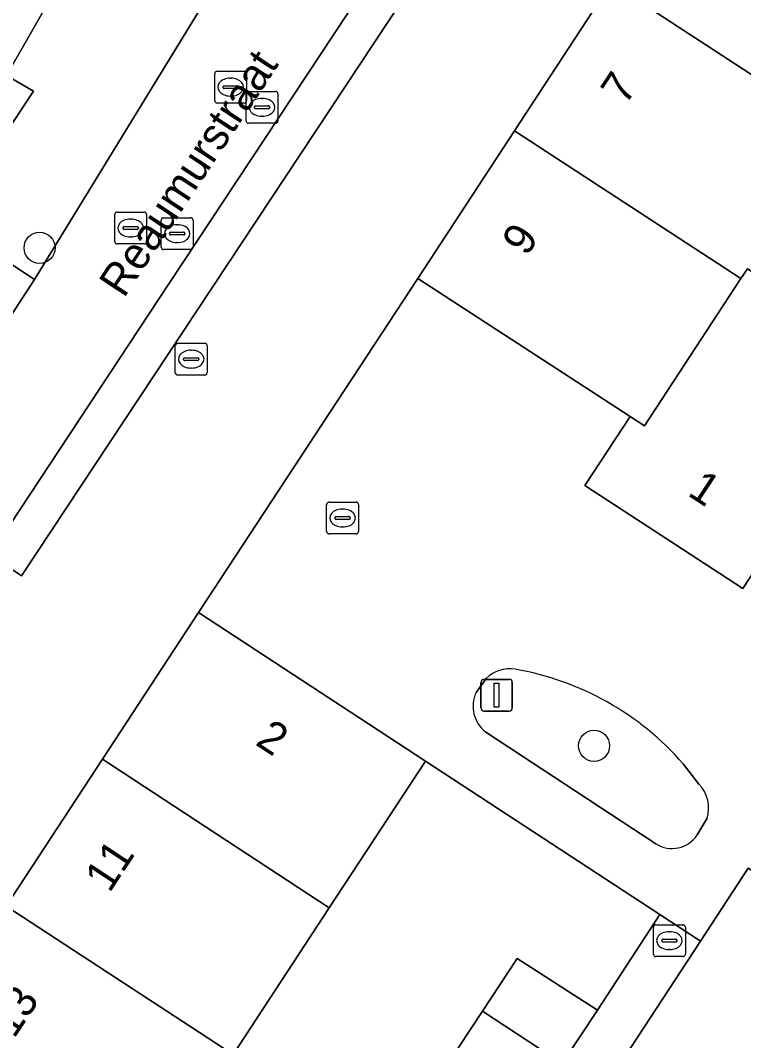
# Model space of a CAD drawing. Extents: x 159279 to 160377, y 384531 to 385888.
# Drawn here: x 159646.49 to 159669.21, y 385007.84 to 385039.9 of the extents above; entities that cross this region are included whole.
import ezdxf

# ---------------------------------------------------------------- set-up
doc = ezdxf.new("R2010")
doc.units = 0
for name, color, linetype in [('IMGEO_Boom', 7, 'Continuous'), ('IMGEO_Brandkraan', 7, 'Continuous'), ('IMGEO_Erf', 7, 'Continuous'), ('IMGEO_Groenvoorziening', 7, 'Continuous'), ('IMGEO_Hek', 7, 'Continuous'), ('IMGEO_Kolk', 7, 'Continuous'), ('IMGEO_Lichtmast', 7, 'Continuous'), ('IMGEO_Openbare_ruimte_label', 7, 'Continuous'), ('IMGEO_Pand', 7, 'Continuous'), ('IMGEO_Pand_nummerreeks', 7, 'Continuous'), ('IMGEO_Parkeervlak_open', 7, 'Continuous'), ('IMGEO_Rijbaan_lokaal_open', 7, 'Continuous'), ('IMGEO_Rioolput', 7, 'Continuous'), ('IMGEO_Voetpad_open', 7, 'Continuous')]:
    doc.layers.add(name, color=color, linetype=linetype)

msp = doc.modelspace()

# ---------------------------------------------------------------- linework, layer by layer
at = {"layer": 'IMGEO_Boom'}
for centre in [(159647.093, 385032.753), (159664.511, 385017.106)]:
    msp.add_circle(centre, 0.489, dxfattribs=at)
at = {"layer": 'IMGEO_Brandkraan'}
for p, q in [((159651.431, 385029.756), (159652.283, 385029.756)), ((159651.356, 385028.83), (159651.356, 385029.682)), ((159651.844, 385029.536), (159651.869, 385029.536)), ((159652.357, 385029.682), (159652.357, 385028.83)), ((159651.615, 385029.25), (159651.615, 385029.262)), ((159652.053, 385029.213), (159651.655, 385029.213)), ((159651.658, 385029.299), (159652.056, 385029.299)), ((159652.099, 385029.262), (159652.099, 385029.25)), ((159652.283, 385028.756), (159651.431, 385028.756)), ((159651.867, 385028.976), (159651.842, 385028.976))]:
    msp.add_line(p, q, dxfattribs=at)
for points in [[(159651.431, 385029.756), (159652.283, 385029.756)], [(159651.356, 385028.83), (159651.356, 385029.682)], [(159652.357, 385029.682), (159652.357, 385028.83)], [(159652.283, 385028.756), (159651.431, 385028.756)]]:
    msp.add_lwpolyline(points, dxfattribs=at)
for centre, radius, start, end in [((159651.433, 385029.68), 0.0765, 91.552, 178.448), ((159651.433, 385029.68), 0.0765, 91.552, 178.448), ((159652.281, 385029.68), 0.0765, 1.552, 88.448), ((159652.281, 385029.68), 0.0765, 1.552, 88.448), ((159651.655, 385029.259), 0.0403, 85.8775, 175.7526), ((159651.652, 385029.249), 0.0366, 178.938, 274.7102), ((159652.056, 385029.256), 0.043, 264.8664, 352.4533), ((159652.06, 385029.261), 0.0386, 1.7309, 96.639), ((159651.433, 385028.832), 0.0765, 181.552, 268.448), ((159651.433, 385028.832), 0.0765, 181.552, 268.448), ((159652.281, 385028.832), 0.0765, 271.552, 358.448), ((159652.281, 385028.832), 0.0765, 271.552, 358.448)]:
    msp.add_arc(centre, radius, start, end, dxfattribs=at)
for centre, major_axis, ratio, start_param, end_param in [((159651.843, 385029.256), (-0.387, 0.002), 0.722429, 4.712389, 7.853982), ((159651.868, 385029.256), (-0.39, 0.002), 0.717154, 1.570796, 4.712389)]:
    msp.add_ellipse(centre, major_axis=major_axis, ratio=ratio, start_param=start_param, end_param=end_param, dxfattribs=at)
at = {"layer": 'IMGEO_Erf'}
msp.add_lwpolyline([(159646.054, 385038.17), (159648.699, 385042.808), (159643.519, 385046.2)], dxfattribs=at)
for points in [[(159646.904, 385037.679), (159646.054, 385038.17), (159643.049, 385033.643), (159640.118, 385029.227), (159637.187, 385024.811), (159634.256, 385020.395), (159631.325, 385015.979), (159628.318, 385011.449), (159629.213, 385010.854)], [(159662.411, 385005.443), (159659.891, 385007.074), (159661.007, 385008.769), (159662.097, 385010.425), (159664.617, 385008.794), (159666.575, 385011.807), (159659.213, 385016.628), (159656.193, 385012.015), (159653.173, 385007.401), (159650.153, 385002.787), (159647.133, 384998.173), (159654.513, 384993.37), (159656.483, 384996.395), (159653.963, 384998.026), (159655.059, 384999.695), (159656.156, 385001.363), (159658.676, 384999.732)]]:
    msp.add_lwpolyline(points, close=True, dxfattribs=at)
at = {"layer": 'IMGEO_Groenvoorziening'}
for points in [[(159661.123, 385019.221), (159660.805, 385018.779)], [(159661.112, 385017.539), (159666.447, 385014.03)], [(159667.8, 385015.904), (159667.309, 385016.54)], [(159667.754, 385014.305), (159668.063, 385014.828)]]:
    msp.add_lwpolyline(points, dxfattribs=at)
for centre, radius, start, end in [((159661.858, 385018.482), 1.042, 80.5, 134.8472), ((159660.516, 385010.643), 8.996, 40.9638, 80.3114), ((159661.722, 385018.348), 1.013, 154.8364, 232.975), ((159667.039, 385015.148), 1.073, 342.6579, 44.8124), ((159666.961, 385014.832), 0.952, 237.3489, 326.4152)]:
    msp.add_arc(centre, radius, start, end, dxfattribs=at)
at = {"layer": 'IMGEO_Hek'}
for points in [[(159659.213, 385016.628), (159666.575, 385011.807)], [(159666.575, 385011.807), (159664.617, 385008.794)]]:
    msp.add_lwpolyline(points, dxfattribs=at)
at = {"layer": 'IMGEO_Kolk'}
for p, q in [((159656.111, 385023.839), (159656.111, 385024.691)), ((159656.186, 385024.765), (159657.038, 385024.765)), ((159657.112, 385024.691), (159657.112, 385023.839)), ((159656.37, 385024.259), (159656.37, 385024.271)), ((159656.413, 385024.308), (159656.811, 385024.308)), ((159656.599, 385024.545), (159656.624, 385024.545)), ((159656.854, 385024.271), (159656.854, 385024.259)), ((159656.808, 385024.222), (159656.41, 385024.222)), ((159656.622, 385023.985), (159656.597, 385023.985)), ((159657.038, 385023.765), (159656.186, 385023.765))]:
    msp.add_line(p, q, dxfattribs=at)
for points in [[(159656.111, 385023.839), (159656.111, 385024.691)], [(159656.186, 385024.765), (159657.038, 385024.765)], [(159657.112, 385024.691), (159657.112, 385023.839)], [(159657.038, 385023.765), (159656.186, 385023.765)]]:
    msp.add_lwpolyline(points, dxfattribs=at)
for centre, radius, start, end in [((159656.188, 385024.689), 0.0765, 91.552, 178.448), ((159656.188, 385024.689), 0.0765, 91.552, 178.448), ((159657.036, 385024.689), 0.0765, 1.552, 88.448), ((159657.036, 385024.689), 0.0765, 1.552, 88.448), ((159656.41, 385024.268), 0.0403, 85.8775, 175.7526), ((159656.407, 385024.258), 0.0366, 178.938, 274.7102), ((159656.811, 385024.265), 0.043, 264.8664, 352.4533), ((159656.815, 385024.27), 0.0386, 1.7309, 96.639), ((159656.188, 385023.841), 0.0765, 181.552, 268.448), ((159656.188, 385023.841), 0.0765, 181.552, 268.448), ((159657.036, 385023.841), 0.0765, 271.552, 358.448), ((159657.036, 385023.841), 0.0765, 271.552, 358.448)]:
    msp.add_arc(centre, radius, start, end, dxfattribs=at)
for centre, major_axis, ratio, start_param, end_param in [((159656.598, 385024.265), (-0.387, 0.002), 0.722429, 4.712389, 7.853982), ((159656.623, 385024.265), (-0.39, 0.002), 0.717154, 1.570796, 4.712389)]:
    msp.add_ellipse(centre, major_axis=major_axis, ratio=ratio, start_param=start_param, end_param=end_param, dxfattribs=at)
at = {"layer": 'IMGEO_Lichtmast'}
for p, q in [((159661.054, 385019.194), (159661.844, 385019.194)), ((159661.844, 385019.194), (159661.054, 385019.194)), ((159660.954, 385018.294), (159660.954, 385019.094)), ((159660.954, 385019.094), (159660.954, 385018.294)), ((159661.944, 385019.094), (159661.944, 385018.294)), ((159661.944, 385018.294), (159661.944, 385019.094)), ((159661.844, 385018.194), (159661.054, 385018.194)), ((159661.054, 385018.194), (159661.844, 385018.194))]:
    msp.add_line(p, q, dxfattribs=at)
msp.add_lwpolyline([(159661.374, 385019.069), (159661.524, 385019.069), (159661.524, 385018.319), (159661.374, 385018.319), (159661.374, 385019.069)], dxfattribs=at)
for centre, start, end in [((159661.054, 385019.094), 90, 180), ((159661.054, 385019.094), 90, 180), ((159661.844, 385019.094), 0, 90), ((159661.844, 385019.094), 360, 90), ((159661.054, 385018.294), 180, 270), ((159661.054, 385018.294), 180, 270), ((159661.844, 385018.294), 270, 0), ((159661.844, 385018.294), 270, 0)]:
    msp.add_arc(centre, 0.1, start, end, dxfattribs=at)
at = {"layer": 'IMGEO_Pand'}
for points in [[(159668.088, 385045.731), (159665.05, 385041.084), (159672.168, 385036.431), (159675.21, 385041.075)], [(159672.168, 385036.431), (159665.05, 385041.084), (159662.012, 385036.436), (159669.125, 385031.786), (159669.327, 385032.094), (159672.206, 385030.194), (159674.887, 385034.287), (159672.001, 385036.177)], [(159662.012, 385036.436), (159658.974, 385031.789), (159665.642, 385027.454), (159666.095, 385027.16), (159669.125, 385031.786)], [(159673.827, 385029.125), (159672.206, 385030.194), (159669.327, 385032.094), (159669.125, 385031.786), (159666.095, 385027.16), (159665.642, 385027.454), (159664.223, 385025.29), (159669.187, 385022.044), (159670.604, 385024.206)], [(159652.088, 385021.294), (159649.067, 385016.681), (159656.193, 385012.015), (159659.213, 385016.628)], [(159649.067, 385016.681), (159646.047, 385012.068), (159653.173, 385007.401), (159656.193, 385012.015)], [(159673.959, 385010.244), (159669.352, 385013.265), (159667.852, 385010.971), (159664.695, 385006.143), (159669.293, 385003.129)], [(159646.047, 385012.068), (159643.026, 385007.454), (159650.153, 385002.787), (159653.173, 385007.401)], [(159661.007, 385008.769), (159663.514, 385007.119), (159664.617, 385008.794), (159662.097, 385010.425)], [(159661.007, 385008.769), (159659.891, 385007.074), (159662.411, 385005.443), (159663.514, 385007.119)]]:
    msp.add_lwpolyline(points, close=True, dxfattribs=at)
at = {"layer": 'IMGEO_Parkeervlak_open'}
for points in [[(159659.378, 385044.063), (159651.154, 385031.619), (159645.527, 385023.106), (159646.52, 385022.448), (159660.387, 385043.416)], [(159644.447, 385027.972), (159646.935, 385031.761), (159645.502, 385032.699), (159642.977, 385028.925)]]:
    msp.add_lwpolyline(points, close=True, dxfattribs=at)
at = {"layer": 'IMGEO_Rijbaan_lokaal_open'}
for points in [[(159661.5, 385054.568), (159652.518, 385040.886), (159646.935, 385031.761), (159644.447, 385027.972), (159642.414, 385024.877), (159640.705, 385022.275), (159640.084, 385021.339), (159639.191, 385019.992), (159639.064, 385019.858), (159638.986, 385019.776), (159641.952, 385017.841), (159642.182, 385018.227), (159645.527, 385023.106), (159651.154, 385031.619), (159659.378, 385044.063), (159659.919, 385044.859), (159665.274, 385053.079)], [(159691.627, 385010.418), (159684.516, 385015.086), (159676.297, 385020.469), (159674.757, 385021.492), (159671.11, 385023.879), (159670.604, 385024.206), (159669.187, 385022.044), (159664.223, 385025.29), (159665.642, 385027.454), (159658.974, 385031.789), (159652.088, 385021.294), (159659.213, 385016.628), (159666.575, 385011.807), (159667.852, 385010.971), (159669.352, 385013.265), (159673.959, 385010.244), (159678.566, 385007.223)], [(159660.805, 385018.779), (159661.123, 385019.221)], [(159666.447, 385014.03), (159661.112, 385017.539)], [(159667.309, 385016.54), (159667.8, 385015.904)], [(159668.063, 385014.828), (159667.754, 385014.305)]]:
    msp.add_lwpolyline(points, dxfattribs=at)
for centre, radius, start, end in [((159661.858, 385018.482), 1.042, 80.5, 134.8472), ((159660.516, 385010.643), 8.996, 40.9638, 80.3114), ((159661.722, 385018.348), 1.013, 154.8364, 232.975), ((159667.039, 385015.148), 1.073, 342.6579, 44.8124), ((159666.961, 385014.832), 0.952, 237.3489, 326.4152)]:
    msp.add_arc(centre, radius, start, end, dxfattribs=at)
at = {"layer": 'IMGEO_Rioolput'}
for p, q in [((159652.594, 385037.379), (159652.594, 385038.231)), ((159652.669, 385038.305), (159653.521, 385038.305)), ((159653.082, 385038.085), (159653.107, 385038.085)), ((159653.595, 385038.231), (159653.595, 385037.379)), ((159652.853, 385037.799), (159652.853, 385037.811)), ((159653.291, 385037.762), (159652.893, 385037.762)), ((159652.896, 385037.848), (159653.294, 385037.848)), ((159653.337, 385037.811), (159653.337, 385037.799)), ((159653.105, 385037.525), (159653.08, 385037.525)), ((159653.579, 385036.744), (159653.579, 385037.596)), ((159653.654, 385037.67), (159654.506, 385037.67)), ((159654.067, 385037.45), (159654.092, 385037.45)), ((159654.58, 385037.596), (159654.58, 385036.744)), ((159653.521, 385037.305), (159652.669, 385037.305)), ((159653.838, 385037.164), (159653.838, 385037.176)), ((159654.276, 385037.127), (159653.878, 385037.127)), ((159653.881, 385037.213), (159654.279, 385037.213)), ((159654.322, 385037.176), (159654.322, 385037.164)), ((159654.09, 385036.89), (159654.065, 385036.89)), ((159654.506, 385036.67), (159653.654, 385036.67)), ((159649.529, 385033.877), (159650.381, 385033.877)), ((159649.454, 385032.951), (159649.454, 385033.803)), ((159649.942, 385033.657), (159649.967, 385033.657)), ((159650.455, 385033.803), (159650.455, 385032.951)), ((159650.915, 385032.775), (159650.915, 385033.627)), ((159650.99, 385033.701), (159651.842, 385033.701)), ((159651.916, 385033.627), (159651.916, 385032.775)), ((159649.713, 385033.371), (159649.713, 385033.383)), ((159650.151, 385033.334), (159649.753, 385033.334)), ((159649.756, 385033.42), (159650.154, 385033.42)), ((159650.197, 385033.383), (159650.197, 385033.371)), ((159651.217, 385033.244), (159651.615, 385033.244)), ((159651.403, 385033.481), (159651.428, 385033.481)), ((159649.965, 385033.097), (159649.94, 385033.097)), ((159651.174, 385033.195), (159651.174, 385033.207)), ((159651.612, 385033.158), (159651.214, 385033.158)), ((159651.426, 385032.921), (159651.401, 385032.921)), ((159651.658, 385033.207), (159651.658, 385033.195)), ((159650.381, 385032.877), (159649.529, 385032.877)), ((159651.842, 385032.701), (159650.99, 385032.701)), ((159666.453, 385011.483), (159667.305, 385011.483)), ((159666.378, 385010.557), (159666.378, 385011.409)), ((159666.866, 385011.263), (159666.891, 385011.263)), ((159667.379, 385011.409), (159667.379, 385010.557)), ((159666.637, 385010.977), (159666.637, 385010.989)), ((159667.075, 385010.94), (159666.677, 385010.94)), ((159666.68, 385011.026), (159667.078, 385011.026)), ((159667.121, 385010.989), (159667.121, 385010.977)), ((159667.305, 385010.483), (159666.453, 385010.483)), ((159666.889, 385010.703), (159666.864, 385010.703))]:
    msp.add_line(p, q, dxfattribs=at)
for points in [[(159652.594, 385037.379), (159652.594, 385038.231)], [(159652.669, 385038.305), (159653.521, 385038.305)], [(159653.595, 385038.231), (159653.595, 385037.379)], [(159653.579, 385036.744), (159653.579, 385037.596)], [(159653.654, 385037.67), (159654.506, 385037.67)], [(159654.58, 385037.596), (159654.58, 385036.744)], [(159653.521, 385037.305), (159652.669, 385037.305)], [(159654.506, 385036.67), (159653.654, 385036.67)], [(159649.529, 385033.877), (159650.381, 385033.877)], [(159649.454, 385032.951), (159649.454, 385033.803)], [(159650.455, 385033.803), (159650.455, 385032.951)], [(159650.915, 385032.775), (159650.915, 385033.627)], [(159650.99, 385033.701), (159651.842, 385033.701)], [(159651.916, 385033.627), (159651.916, 385032.775)], [(159650.381, 385032.877), (159649.529, 385032.877)], [(159651.842, 385032.701), (159650.99, 385032.701)], [(159666.453, 385011.483), (159667.305, 385011.483)], [(159666.378, 385010.557), (159666.378, 385011.409)], [(159667.379, 385011.409), (159667.379, 385010.557)], [(159667.305, 385010.483), (159666.453, 385010.483)]]:
    msp.add_lwpolyline(points, dxfattribs=at)
for centre, radius, start, end in [((159652.671, 385038.229), 0.0765, 91.552, 178.448), ((159652.671, 385038.229), 0.0765, 91.552, 178.448), ((159653.519, 385038.229), 0.0765, 1.552, 88.448), ((159653.519, 385038.229), 0.0765, 1.552, 88.448), ((159652.893, 385037.808), 0.0403, 85.8775, 175.7526), ((159652.89, 385037.798), 0.0366, 178.938, 274.7102), ((159653.294, 385037.805), 0.043, 264.8664, 352.4533), ((159653.298, 385037.81), 0.0386, 1.7309, 96.639), ((159653.656, 385037.594), 0.0765, 91.552, 178.448), ((159653.656, 385037.594), 0.0765, 91.552, 178.448), ((159654.504, 385037.594), 0.0765, 1.552, 88.448), ((159654.504, 385037.594), 0.0765, 1.552, 88.448), ((159652.671, 385037.381), 0.0765, 181.552, 268.448), ((159652.671, 385037.381), 0.0765, 181.552, 268.448), ((159653.519, 385037.381), 0.0765, 271.552, 358.448), ((159653.519, 385037.381), 0.0765, 271.552, 358.448), ((159653.878, 385037.173), 0.0403, 85.8775, 175.7526), ((159653.875, 385037.163), 0.0366, 178.938, 274.7102), ((159654.279, 385037.17), 0.043, 264.8664, 352.4533), ((159654.283, 385037.175), 0.0386, 1.7309, 96.639), ((159653.656, 385036.746), 0.0765, 181.552, 268.448), ((159653.656, 385036.746), 0.0765, 181.552, 268.448), ((159654.504, 385036.746), 0.0765, 271.552, 358.448), ((159654.504, 385036.746), 0.0765, 271.552, 358.448), ((159649.531, 385033.801), 0.0765, 91.552, 178.448), ((159649.531, 385033.801), 0.0765, 91.552, 178.448), ((159650.379, 385033.801), 0.0765, 1.552, 88.448), ((159650.379, 385033.801), 0.0765, 1.552, 88.448), ((159650.992, 385033.625), 0.0765, 91.552, 178.448), ((159650.992, 385033.625), 0.0765, 91.552, 178.448), ((159651.84, 385033.625), 0.0765, 1.552, 88.448), ((159651.84, 385033.625), 0.0765, 1.552, 88.448), ((159649.753, 385033.38), 0.0403, 85.8775, 175.7526), ((159649.75, 385033.37), 0.0366, 178.938, 274.7102), ((159650.154, 385033.377), 0.043, 264.8664, 352.4533), ((159650.158, 385033.382), 0.0386, 1.7309, 96.639), ((159651.214, 385033.204), 0.0403, 85.8775, 175.7526), ((159651.619, 385033.206), 0.0386, 1.7309, 96.639), ((159649.531, 385032.953), 0.0765, 181.552, 268.448), ((159649.531, 385032.953), 0.0765, 181.552, 268.448), ((159650.379, 385032.953), 0.0765, 271.552, 358.448), ((159650.379, 385032.953), 0.0765, 271.552, 358.448), ((159651.211, 385033.194), 0.0366, 178.938, 274.7102), ((159651.615, 385033.201), 0.043, 264.8664, 352.4533), ((159650.992, 385032.777), 0.0765, 181.552, 268.448), ((159650.992, 385032.777), 0.0765, 181.552, 268.448), ((159651.84, 385032.777), 0.0765, 271.552, 358.448), ((159651.84, 385032.777), 0.0765, 271.552, 358.448), ((159666.455, 385011.407), 0.0765, 91.552, 178.448), ((159666.455, 385011.407), 0.0765, 91.552, 178.448), ((159667.303, 385011.407), 0.0765, 1.552, 88.448), ((159667.303, 385011.407), 0.0765, 1.552, 88.448), ((159666.677, 385010.986), 0.0403, 85.8775, 175.7526), ((159666.674, 385010.976), 0.0366, 178.938, 274.7102), ((159667.078, 385010.983), 0.043, 264.8664, 352.4533), ((159667.082, 385010.988), 0.0386, 1.7309, 96.639), ((159666.455, 385010.559), 0.0765, 181.552, 268.448), ((159666.455, 385010.559), 0.0765, 181.552, 268.448), ((159667.303, 385010.559), 0.0765, 271.552, 358.448), ((159667.303, 385010.559), 0.0765, 271.552, 358.448)]:
    msp.add_arc(centre, radius, start, end, dxfattribs=at)
for centre, major_axis, ratio, start_param, end_param in [((159653.081, 385037.805), (-0.387, 0.002), 0.722429, 4.712389, 7.853982), ((159653.106, 385037.805), (-0.39, 0.002), 0.717154, 1.570796, 4.712389), ((159654.066, 385037.17), (-0.387, 0.002), 0.722429, 4.712389, 7.853982), ((159654.091, 385037.17), (-0.39, 0.002), 0.717154, 1.570796, 4.712389), ((159649.941, 385033.377), (-0.387, 0.002), 0.722429, 4.712389, 7.853982), ((159649.966, 385033.377), (-0.39, 0.002), 0.717154, 1.570796, 4.712389), ((159651.402, 385033.201), (-0.387, 0.002), 0.722429, 4.712389, 7.853982), ((159651.427, 385033.201), (-0.39, 0.002), 0.717154, 1.570796, 4.712389), ((159666.865, 385010.983), (-0.387, 0.002), 0.722429, 4.712389, 7.853982), ((159666.89, 385010.983), (-0.39, 0.002), 0.717154, 1.570796, 4.712389)]:
    msp.add_ellipse(centre, major_axis=major_axis, ratio=ratio, start_param=start_param, end_param=end_param, dxfattribs=at)
at = {"layer": 'IMGEO_Voetpad_open'}
for points in [[(159696.929, 385115.976), (159667.991, 385071.919), (159664.59, 385066.751), (159664.458, 385066.832), (159660.163, 385060.285), (159660.184, 385060.272), (159657.313, 385055.906), (159654.442, 385051.54), (159651.57, 385047.174), (159648.699, 385042.808), (159646.054, 385038.17), (159646.904, 385037.679), (159629.213, 385010.854)], [(159624.91, 384983.192), (159627.769, 384987.658), (159631.209, 384992.849), (159631.929, 384994.001), (159633.524, 384992.918), (159636.296, 384997.127), (159640.005, 385002.841), (159643.026, 385007.454), (159646.047, 385012.068), (159649.067, 385016.681), (159652.088, 385021.294), (159658.974, 385031.789), (159662.012, 385036.436), (159665.05, 385041.084), (159668.088, 385045.731)], [(159659.919, 385044.859), (159659.378, 385044.063), (159660.387, 385043.416), (159646.52, 385022.448), (159645.527, 385023.106), (159642.182, 385018.227), (159641.952, 385017.841), (159641.907, 385017.692), (159641.875, 385017.539), (159641.856, 385017.384), (159641.852, 385017.228), (159641.862, 385017.072), (159641.886, 385016.918), (159641.968, 385016.637), (159642.251, 385015.665)], [(159645.502, 385032.699), (159646.935, 385031.761), (159652.518, 385040.886)], [(159664.695, 385006.143), (159667.852, 385010.971), (159666.575, 385011.807), (159664.617, 385008.794), (159663.514, 385007.119)]]:
    msp.add_lwpolyline(points, dxfattribs=at)

# ---------------------------------------------------------------- texts
at = {"layer": 'IMGEO_Openbare_ruimte_label'}
msp.add_text('Reaumurstraat', height=1, rotation=56.5006, dxfattribs=at).set_placement((159649.739, 385031.147))
at = {"layer": 'IMGEO_Pand_nummerreeks'}
for s, rotation, p in [('7', 56.6311, (159665.5, 385037.206)), ('9', 56.6311, (159662.395, 385032.456)), ('1', 326.6195, (159667.415, 385024.997)), ('2', 326.5794, (159653.837, 385017.161)), ('11', 56.5853, (159649.289, 385012.461)), ('13', 56.5853, (159646.291, 385007.882))]:
    msp.add_text(s, height=1, rotation=rotation, dxfattribs=at).set_placement(p)

doc.saveas('drawing.dxf')
